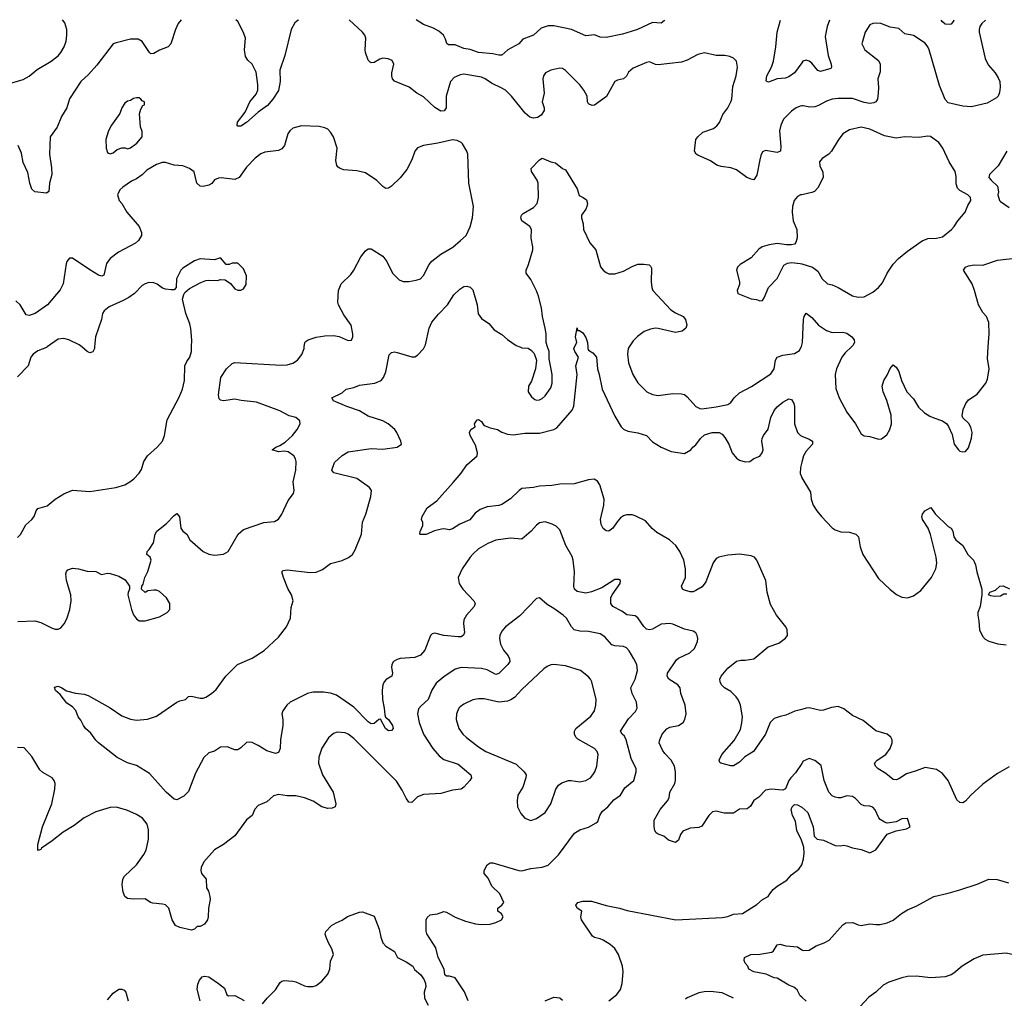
# Model space of a CAD drawing. Header units: inches. Extents: x 1834610 to 2027685, y 642842 to 774116.
# Tile 284 of 632: x 1904605 to 1911397, y 755508 to 762257. Entities that reach past the tile are written whole.
import ezdxf

# ---------------------------------------------------------------- set-up
doc = ezdxf.new("R2010")
doc.units = ezdxf.units.IN
doc.header["$MEASUREMENT"] = 0
for name, color, linetype in [('B9705', 7, 'Continuous'), ('B9706', 7, 'Continuous'), ('B9715', 7, 'Continuous'), ('B9716', 7, 'Continuous')]:
    doc.layers.add(name, color=color, linetype=linetype)

msp = doc.modelspace()

# ---------------------------------------------------------------- linework, layer by layer
at = {"layer": 'B9705', "color": 5}
for points, elevation in [([(1904590, 758686), (1904610, 758707.7), (1904647.2, 758772.8), (1904690, 758810.6), (1904705.1, 758830), (1904718.7, 758870), (1904730, 758885.5), (1904795.8, 758904.2), (1904850, 758950.4), (1904910, 758988), (1904970, 759012.4), (1905090, 759004.6), (1905268, 759030), (1905329.7, 759050.3), (1905365.2, 759070), (1905392.7, 759090), (1905430, 759130.7), (1905444.4, 759155.6), (1905461.7, 759210), (1905486.6, 759250), (1905554, 759310), (1905589.6, 759350), (1905604.7, 759390), (1905622.2, 759497.8), (1905705.8, 759654.2), (1905728.5, 759710), (1905741.5, 759770), (1905745.1, 759870), (1905759, 759901), (1905779.8, 759930), (1905789.8, 759970), (1905790.7, 760000)], 580), ([(1904793.7, 760000), (1904790, 759997.4), (1904730, 759973.1), (1904697.4, 759950), (1904681.7, 759930), (1904664.4, 759870), (1904590, 759794.5)], 580), ([(1904593.6, 758106.4), (1904710, 758110.5), (1904750, 758099.1), (1904830, 758060.7), (1904850, 758054), (1904870, 758054), (1904890, 758062.8), (1904912.7, 758090), (1904930, 758124.7), (1904951.2, 758188.8), (1904959.7, 758250), (1904956.9, 758290), (1904928.5, 758390), (1904924.2, 758435.8), (1904927.3, 758452.7), (1904936.5, 758463.5), (1904970, 758474), (1905010, 758470.6), (1905070, 758454.8), (1905130.7, 758450.7), (1905170, 758431.3), (1905210, 758441), (1905230, 758438.8), (1905290, 758418.8), (1905333.7, 758393.7), (1905362, 758350), (1905362, 758330), (1905352.7, 758307.3), (1905352, 758290), (1905376, 758190), (1905390, 758152), (1905410, 758124.7), (1905430, 758111.3), (1905470, 758111), (1905570, 758138.8), (1905622, 758170), (1905642, 758190), (1905642, 758230), (1905619, 758270), (1905570, 758314), (1905550, 758322), (1905530, 758322), (1905490, 758318), (1905470, 758308), (1905446, 758330), (1905448, 758350), (1905456.4, 758363.6), (1905469, 758410), (1905490, 758452), (1905511.6, 758530), (1905505.2, 758550), (1905482, 758570), (1905483.7, 758590), (1905497.3, 758602.8), (1905528, 758650), (1905540.7, 758710), (1905552.3, 758730), (1905617.3, 758782.8), (1905670, 758838.8), (1905690, 758850.8), (1905707.7, 758827.7), (1905716.4, 758750), (1905730.3, 758730.3), (1905757.1, 758710), (1905779.5, 758670), (1905870, 758588.9), (1905910, 758571.5), (1905950, 758565.3), (1906010, 758570.3), (1906043.6, 758590), (1906111.2, 758710), (1906150, 758742), (1906290, 758789.2), (1906362.5, 758797.5), (1906390, 758812.8), (1906413.6, 758846.4), (1906458.3, 758941.7), (1906493.3, 758990), (1906498.5, 759010), (1906492.3, 759070), (1906510, 759151), (1906512.9, 759210), (1906508.7, 759228.7), (1906496.3, 759250), (1906456.8, 759276.8), (1906430, 759281.7), (1906390, 759276.9), (1906346.6, 759290), (1906372.7, 759310), (1906400.3, 759319.7), (1906436.8, 759343.2), (1906486.6, 759390), (1906519.5, 759430), (1906539.5, 759470), (1906538.4, 759490), (1906510, 759513.5), (1906464.9, 759524.9), (1906398.8, 759558.8), (1906238.5, 759618.5), (1906134, 759630), (1906090, 759641.1), (1906010, 759629.6), (1905990, 759633.2), (1905982, 759642), (1905975.8, 759670), (1905992.3, 759790), (1906032.3, 759850), (1906070, 759885.5), (1906090, 759892.7), (1906410, 759875.8), (1906450, 759878), (1906490, 759888.7), (1906520.7, 759910), (1906550.9, 759949.1), (1906567.3, 759990), (1906568.7, 760000)], 560), ([(1910000, 757127.6), (1909957.1, 757062.9), (1909923.8, 757030), (1909910.4, 757010), (1909887.9, 756952.1), (1909870, 756944.5), (1909790, 756951.5), (1909750, 756944.5), (1909704.1, 756895.9), (1909668.6, 756871.4), (1909646.6, 756833.4), (1909624.1, 756815.9), (1909570, 756812), (1909530, 756785.8), (1909464.8, 756784.8), (1909410, 756798.3), (1909385.3, 756794.7), (1909358.7, 756770), (1909310, 756695.1), (1909290, 756686), (1909230, 756682), (1909179.9, 756660.1), (1909162.8, 756637.2), (1909150, 756599), (1909130, 756582), (1909079.6, 756599.6), (1909047.7, 756627.7), (1909010, 756639.6), (1908995.1, 756650), (1908985.9, 756665.9), (1908981.5, 756690), (1908982.4, 756737.6), (1909023.5, 756810), (1909074, 756870), (1909084.7, 756890), (1909089.8, 756930), (1909125, 756990), (1909129, 757010), (1909128.9, 757070), (1909121.5, 757110), (1909099.7, 757150), (1909055.8, 757195.8), (1909039.7, 757219.7), (1909017.4, 757270), (1909021, 757290), (1909036.4, 757330), (1909070, 757367.8), (1909090, 757377.5), (1909150, 757388.9), (1909180.9, 757410), (1909192.3, 757430), (1909202.4, 757470), (1909196, 757530), (1909166, 757610), (1909160.5, 757650), (1909146, 757670), (1909083, 757710), (1909072.4, 757730), (1909074.2, 757750), (1909137, 757843), (1909150, 757854.2), (1909228.9, 757891.1), (1909259, 757921), (1909279.6, 757970), (1909282, 757990), (1909278, 758010), (1909269.5, 758029.5), (1909250, 758039.5), (1909190, 758054.3), (1909110, 758089.6), (1909090, 758093), (1909030, 758088.2), (1908970, 758054.7), (1908950, 758049.7), (1908930, 758053.3), (1908910, 758071.6), (1908870, 758133.1), (1908850, 758145), (1908793.9, 758153.9), (1908758.6, 758178.6), (1908697, 758210), (1908683.5, 758230), (1908683, 758270), (1908691.3, 758290), (1908746.6, 758370), (1908749, 758390), (1908737.6, 758397.6), (1908710, 758396.3), (1908620.7, 758339.3), (1908550, 758311.1), (1908510, 758302.7), (1908450, 758313.6), (1908431.8, 758330), (1908427.4, 758347.4), (1908432.9, 758450), (1908423.5, 758530), (1908415.7, 758555.7), (1908372.8, 758630), (1908330, 758738), (1908304.9, 758764.9), (1908279, 758779), (1908230, 758793.5), (1908190, 758786.3), (1908169.3, 758770.7), (1908134.4, 758730), (1908070, 758674.2), (1907990, 758681.6), (1907890, 758668.6), (1907835.4, 758644.6), (1907770, 758607.1), (1907730, 758571.2), (1907713.1, 758550), (1907657.6, 758470), (1907630.4, 758410), (1907637, 758370), (1907647.2, 758350), (1907661.1, 758330), (1907737.3, 758250), (1907747.3, 758230), (1907740.7, 758210), (1907688, 758150), (1907670, 758119), (1907666.9, 758093.1), (1907673.7, 758030), (1907666.9, 758013.1), (1907650, 758001.6), (1907630, 758001.1), (1907530, 758009.6), (1907470, 758026.6), (1907450, 758022.4), (1907438.7, 758010), (1907399.5, 757910), (1907370, 757875.6), (1907330, 757858.3), (1907230, 757851.1), (1907210, 757845.1), (1907184.4, 757830), (1907172.2, 757810), (1907168.9, 757790), (1907177, 757750), (1907173.4, 757730), (1907133.4, 757706.6), (1907118.7, 757690), (1907110.2, 757669.8), (1907105.8, 757630), (1907108, 757570), (1907119.7, 757510), (1907123.2, 757463.2), (1907128.2, 757448.2), (1907150.3, 757430), (1907177.4, 757390), (1907181.3, 757370), (1907170, 757354.5), (1907150, 757353), (1907128, 757368), (1907093, 757433), (1907082.8, 757430), (1907050, 757402.9), (1907030, 757402), (1907010, 757414.2), (1906910, 757515.1), (1906790, 757599.7), (1906750, 757613.1), (1906701.5, 757618.5), (1906630, 757618.5), (1906590.2, 757609.8), (1906470, 757551.8), (1906449.1, 757530.9), (1906419.5, 757490), (1906413.7, 757470), (1906421.1, 757430), (1906420.3, 757390), (1906404.6, 757290), (1906402, 757230), (1906390, 757202.7), (1906370, 757197.6), (1906310, 757216.2), (1906251.4, 757251.4), (1906210, 757271.8), (1906190, 757275.6), (1906170, 757273.3), (1906130, 757235.1), (1906110, 757222), (1906090, 757222.4), (1906037.5, 757242.5), (1905990, 757241.2), (1905950, 757213.6), (1905910, 757201.1), (1905875.3, 757170), (1905818.2, 757061.8), (1905770, 756935.3), (1905736.8, 756903.2), (1905690, 756877.2), (1905670, 756881.2), (1905615.1, 756930), (1905499.8, 757059.8), (1905410, 757114), (1905350, 757133), (1905277.2, 757170), (1905149, 757270), (1905130, 757289), (1905096.2, 757336.2), (1905059.3, 757370), (1905044.5, 757390), (1905027.3, 757427.3), (1905009, 757450), (1904993.6, 757493.6), (1904970, 757518), (1904930, 757544), (1904883.7, 757603.7), (1904853.2, 757630), (1904845.6, 757654.4), (1904870, 757660.5), (1904896, 757650), (1904928.1, 757628.1), (1904990, 757613), (1905050, 757606), (1905076.7, 757596.7), (1905230, 757510.6), (1905310, 757456.4), (1905370, 757434), (1905410, 757427), (1905487, 757433), (1905550, 757454), (1905690, 757550.7), (1905710, 757560.7), (1905748, 757570), (1905769.6, 757590.4), (1905790, 757592.2), (1905850, 757577.4), (1905870, 757578), (1905890, 757586), (1905927.3, 757610), (1905961, 757639), (1906027.3, 757730), (1906107.3, 757810), (1906210, 757854), (1906292.6, 757907.4), (1906390, 757999.8), (1906445.6, 758070), (1906474, 758130), (1906477.2, 758202.8), (1906492.7, 758250), (1906481.2, 758290), (1906455.1, 758335.1), (1906424.5, 758410), (1906414, 758450), (1906422, 758458), (1906450, 758463), (1906610, 758444.9), (1906650, 758448), (1906693.8, 758466.2), (1906750, 758506.8), (1906830, 758528), (1906872.7, 758547.3), (1906900.9, 758570), (1906919.1, 758600.9), (1906964, 758710), (1906970, 758791.3), (1906992, 758848), (1907028.3, 758970), (1907032.3, 759010), (1907017.7, 759030), (1906930, 759093.3), (1906773.1, 759133.1), (1906759.5, 759150), (1906777.2, 759202.8), (1906830, 759252.2), (1906870, 759276.5), (1907030, 759300.3), (1907110, 759294.6), (1907208, 759310), (1907238, 759330), (1907234, 759350), (1907207.3, 759410), (1907193.3, 759430), (1907148, 759470), (1907110.5, 759490.5), (1907010, 759522.9), (1906950, 759560.3), (1906861.2, 759590), (1906770, 759629.5), (1906759, 759650), (1906830, 759684.9), (1906857.2, 759710), (1906910, 759721.3), (1906950, 759737.3), (1907054, 759750), (1907098.4, 759770), (1907114, 759790), (1907131.1, 759828.9), (1907154.2, 759945.8), (1907170, 759962), (1907190, 759966.7), (1907210, 759963.1), (1907310, 759932), (1907330, 759932.2), (1907350, 759943), (1907390, 759988.4), (1907396.5, 760000)], 540), ([(1905121.5, 760000), (1905120.4, 759990), (1905110, 759966), (1905090, 759960.7), (1905070, 759968), (1905034, 760000)], 580), ([(1910000, 757501.1), (1909952.5, 757487.5), (1909890, 757461.3), (1909850, 757452.8), (1909810, 757437.4), (1909782.6, 757410), (1909750.2, 757329.8), (1909666.7, 757210), (1909607.3, 757172.7), (1909570, 757136.3), (1909530, 757111.8), (1909510, 757111.8), (1909442, 757130), (1909435.1, 757135.1), (1909429.6, 757150), (1909449.7, 757190), (1909533.7, 757286.3), (1909577.1, 757362.9), (1909587.4, 757407.4), (1909590.9, 757450), (1909577.8, 757530), (1909563.4, 757563.4), (1909547.4, 757587.4), (1909510, 757624.7), (1909467, 757650), (1909447, 757670), (1909437.6, 757690), (1909435.1, 757710), (1909443, 757730), (1909490, 757786), (1909550, 757832.4), (1909579.7, 757840.3), (1909610, 757840.3), (1909670, 757850.4), (1909768.8, 757931.2), (1909841.5, 757958.6), (1909888.2, 757991.8), (1909900.7, 758010), (1909898.9, 758050), (1909890, 758069.3), (1909826, 758150), (1909784.5, 758224.5), (1909761.7, 758310), (1909751.1, 758390), (1909691.1, 758530), (1909673.3, 758550), (1909650, 758560.4), (1909570, 758571.3), (1909490, 758565.4), (1909428.6, 758551.4), (1909410, 758540.4), (1909387.7, 758512.3), (1909338.6, 758381.4), (1909313, 758347), (1909270, 758319.7), (1909250, 758312.6), (1909230, 758311.1), (1909190, 758323), (1909178, 758330), (1909169.6, 758350), (1909197.3, 758410), (1909198.4, 758470), (1909186.8, 758530), (1909158.6, 758590), (1909131.4, 758630), (1909110, 758649.8), (1909086.8, 758670), (1909000.6, 758720.6), (1908968.8, 758748.8), (1908922.1, 758802.1), (1908850, 758836.1), (1908830, 758842), (1908790, 758843.5), (1908770, 758836), (1908750, 758821.1), (1908725.9, 758794.1), (1908696.9, 758750), (1908670, 758729.6), (1908650, 758731.5), (1908630, 758749.4), (1908615.2, 758775.2), (1908611.2, 758810), (1908635.4, 758910), (1908636.4, 758950), (1908607.3, 759050), (1908590, 759075.1), (1908568.4, 759088.4), (1908530, 759084.8), (1908430, 759057.4), (1908330, 759054.7), (1908275.2, 759044.8), (1908190, 759039.5), (1908150, 759030.6), (1908070, 759023.1), (1908050, 759011.1), (1907990, 758952.8), (1907930, 758914.7), (1907910, 758906), (1907830, 758898), (1907781.4, 758878.6), (1907746.8, 758853.2), (1907710, 758808.3), (1907640.7, 758779.3), (1907590, 758745.4), (1907570, 758738.7), (1907530, 758747), (1907515.2, 758744.8), (1907466.8, 758733.2), (1907410, 758708), (1907370, 758706), (1907366, 758710), (1907367.3, 758727.3), (1907386, 758770), (1907386, 758790), (1907378, 758810), (1907382, 758830), (1907415.3, 758890), (1907482, 758938), (1907595.5, 759064.5), (1907649.8, 759130.2), (1907690, 759188), (1907761.2, 759250), (1907763.7, 759270), (1907750, 759322), (1907713.2, 759390), (1907708.7, 759410), (1907718, 759430), (1907748, 759450), (1907742, 759470), (1907761.2, 759498.8), (1907770, 759501), (1907790, 759486), (1907804.1, 759464.1), (1907815.6, 759455.6), (1907850, 759441.7), (1907900.7, 759430), (1907931.8, 759411.8), (1907970, 759398.6), (1908010, 759394.3), (1908090, 759405.8), (1908190, 759406.7), (1908289.1, 759430.9), (1908310, 759442.3), (1908416.2, 759563.8), (1908427.5, 759592.5), (1908449.7, 759810), (1908440.4, 759870), (1908459.8, 759930), (1908435.1, 759970), (1908428.4, 759990), (1908433.2, 760000)], 520), ([(1908056, 760000), (1908070, 759994.4), (1908112.1, 759992.1), (1908135.8, 759975.8), (1908154.2, 759954.2), (1908170.8, 759910), (1908163.1, 759850), (1908135.2, 759764.7), (1908115.8, 759730), (1908113, 759690), (1908136.8, 759656.8), (1908158, 759638), (1908170, 759634), (1908190, 759634.9), (1908210, 759644.4), (1908230, 759663), (1908270, 759717.3), (1908277.2, 759750), (1908277.6, 759810), (1908258.3, 759918.3), (1908256.9, 759970), (1908246.4, 760000)], 540), ([(1908523.7, 760000), (1908524, 759990), (1908530, 759978), (1908558.8, 759958.8), (1908584, 759930), (1908590.5, 759850.5), (1908603, 759810), (1908622.6, 759710), (1908710, 759523), (1908754.4, 759450), (1908770, 759434.4), (1908799.6, 759419.6), (1908870, 759407.6), (1908928, 759390), (1908970, 759345.5), (1909030.3, 759310.3), (1909098.3, 759278.3), (1909190, 759264.9), (1909234.5, 759290), (1909249.6, 759310), (1909270, 759326.4), (1909301.5, 759370), (1909330, 759394), (1909382, 759410), (1909430, 759410.3), (1909450, 759398), (1909470, 759376.4), (1909496.5, 759330), (1909519.5, 759270), (1909550, 759233), (1909570, 759220.5), (1909610, 759208), (1909642, 759210), (1909670, 759230.5), (1909710, 759246), (1909727.6, 759270), (1909733, 759290), (1909724.2, 759350), (1909726.3, 759370), (1909735.1, 759390), (1909767.7, 759432.3), (1909787.2, 759512.8), (1909810, 759561.7), (1909830, 759586.3), (1909870, 759618.7), (1909910, 759642), (1909930, 759638.8), (1909946, 759610), (1909950.3, 759590), (1909949, 759470), (1909971.3, 759411.3), (1909990.6, 759390), (1910000, 759386.1)], 520), ([(1908809.5, 760000), (1908803.1, 759990), (1908798.5, 759950), (1908805.8, 759890), (1908834.3, 759810), (1908870, 759752), (1908930.9, 759690.9), (1908970, 759672.4), (1909010, 759664.5), (1909110, 759679.5), (1909170, 759678), (1909190, 759673), (1909210, 759657.3), (1909269, 759589), (1909296, 759576), (1909310, 759574.3), (1909410, 759587.7), (1909490, 759602.8), (1909510, 759617), (1909534.7, 759650), (1909570, 759683.1), (1909652.1, 759727.9), (1909785.9, 759814.1), (1909809.8, 759850), (1909818.4, 759910), (1909831.3, 759930), (1909870, 759943.8), (1909950, 759954), (1909983.2, 759976.8), (1909996, 760000)], 540), ([(1910000, 759206.6), (1909990.3, 759170), (1909987.9, 759127.9), (1909999.4, 759099.4), (1910000, 759098.3)], 520), ([(1907699.7, 755490), (1907672.9, 755552.9), (1907610, 755649.2), (1907570, 755661.2), (1907550, 755662), (1907538, 755670), (1907532.7, 755710), (1907491.8, 755790), (1907475.9, 755855.9), (1907413.8, 755953.8), (1907409.5, 755970.5), (1907409.3, 756050), (1907415.1, 756064.9), (1907436, 756084), (1907488, 756090), (1907530, 756108), (1907550, 756101.6), (1907608.9, 756068.9), (1907680.7, 756040.7), (1907750, 756022.6), (1907790, 756017.6), (1907850, 756020.5), (1907890, 756030.6), (1907928.7, 756050), (1907940.9, 756070), (1907929.2, 756090), (1907904, 756110), (1907904, 756130), (1907930, 756150.6), (1907945.1, 756170), (1907916.4, 756230), (1907862.6, 756282.6), (1907837.6, 756337.6), (1907808.7, 756370), (1907809, 756390), (1907829.4, 756430), (1907850, 756442.4), (1907870, 756442.4), (1908049.3, 756389.3), (1908068.3, 756388.3), (1908130, 756403.2), (1908210, 756412.8), (1908250, 756427.4), (1908322.8, 756497.2), (1908433.1, 756646.9), (1908470, 756670.4), (1908530, 756687.7), (1908582.6, 756717.4), (1908592.4, 756727.6), (1908607.6, 756770), (1908623.6, 756796.4), (1908663, 756830), (1908702.6, 756877.4), (1908750, 756908.8), (1908779.5, 756960.5), (1908842.7, 757010), (1908856.9, 757070), (1908856.9, 757090), (1908822.3, 757162.3), (1908789.8, 757290), (1908776.2, 757316.2), (1908760.7, 757330), (1908749.7, 757350), (1908804.6, 757435.4), (1908852.7, 757487.3), (1908864.8, 757510), (1908860.9, 757550), (1908830.7, 757610), (1908820.9, 757650), (1908849.8, 757710.2), (1908867.4, 757770), (1908863.1, 757810), (1908842.3, 757850), (1908810, 757904.2), (1908790, 757925.1), (1908770, 757933.5), (1908710, 757939.3), (1908690, 757945.3), (1908641, 758001), (1908610, 758021.4), (1908530, 758038), (1908470, 758040.4), (1908430, 758049.7), (1908411.3, 758070), (1908376.9, 758130), (1908355.1, 758150), (1908290, 758196.4), (1908243.5, 758223.5), (1908190, 758269.3), (1908170, 758265.2), (1908054.2, 758145.8), (1907955.5, 758070), (1907930, 758040.9), (1907917.4, 758010), (1907914.9, 757990), (1907921.1, 757950), (1907942, 757910), (1907974.9, 757870), (1907984.6, 757850), (1907986, 757830), (1907973.1, 757810), (1907910, 757748.2), (1907890, 757742.2), (1907830, 757772.9), (1907790, 757781.7), (1907650, 757789.8), (1907610, 757777.2), (1907530, 757726.2), (1907477.7, 757682.3), (1907447.1, 757632.9), (1907423.1, 757570), (1907373.5, 757526.5), (1907355.6, 757504.4), (1907348.9, 757470), (1907359.7, 757410), (1907390.2, 757330), (1907454.7, 757230), (1907499.8, 757179.8), (1907530, 757155.6), (1907630, 757122.4), (1907717.1, 757050), (1907722.4, 757030), (1907710.4, 757010), (1907670, 756965.1), (1907650, 756949.6), (1907590, 756943.5), (1907510, 756920.9), (1907390, 756914), (1907350, 756897.4), (1907310, 756858.9), (1907290, 756860.5), (1907270, 756889.6), (1907244.6, 756944.6), (1907205, 757005), (1906910, 757301.1), (1906870, 757329.7), (1906850, 757338.3), (1906795.8, 757344.2), (1906770, 757334), (1906734.9, 757305.1), (1906690, 757234), (1906668.8, 757171.2), (1906665.3, 757130), (1906694.6, 757050), (1906768, 756930), (1906785.7, 756850), (1906781.6, 756830), (1906761.2, 756818.8), (1906730, 756816.8), (1906690, 756829.8), (1906630, 756867.3), (1906570, 756890.6), (1906510, 756904), (1906450, 756905.8), (1906390, 756914.5), (1906355.4, 756904.6), (1906310, 756863.7), (1906250, 756838), (1906228.1, 756811.9), (1906210, 756769.3), (1906170, 756739.3), (1906090, 756629.6), (1906010, 756569.4), (1905950, 756532.3), (1905874.9, 756450), (1905857.6, 756410), (1905854, 756390), (1905858.4, 756370), (1905892.4, 756330), (1905894, 756270), (1905906.6, 756246.6), (1905916.4, 756210), (1905919.3, 756190), (1905908, 756130), (1905905.5, 756070), (1905900.7, 756050), (1905880.7, 756019.3), (1905850, 756004), (1905830, 756004), (1905810, 755986), (1905790, 755978), (1905710, 755996), (1905679, 756010), (1905656, 756050), (1905634, 756130), (1905610, 756152.3), (1905590, 756158.4), (1905524.5, 756164.5), (1905508, 756170), (1905470, 756195.3), (1905390, 756192.3), (1905350, 756197.2), (1905329.5, 756209.5), (1905319.6, 756239.6), (1905311.6, 756290), (1905315.6, 756330), (1905327.6, 756350), (1905410.6, 756429.4), (1905460.8, 756499.2), (1905477.6, 756530), (1905494.1, 756605.9), (1905494.2, 756670), (1905483.5, 756710), (1905451.8, 756750), (1905410, 756776.9), (1905345.1, 756805.1), (1905270, 756825.6), (1905230, 756824.7), (1905130, 756795.1), (1905050, 756752.2), (1904980, 756700), (1904906.2, 756653.8), (1904830, 756593.3), (1904756.4, 756543.6), (1904750, 756534), (1904730, 756528), (1904729.6, 756569.6), (1904762.8, 756690), (1904826.4, 756850), (1904846.9, 756950), (1904849.6, 756990), (1904842.9, 757010), (1904828.2, 757028.2), (1904766, 757066), (1904745.1, 757085.1), (1904690, 757175.3), (1904635.1, 757235.1), (1904590, 757237.2)], 560), ([(1910000, 756591.7), (1909998, 756598), (1909965.6, 756665.6), (1909956, 756730), (1909936, 756770), (1909927, 756810), (1909933.2, 756830), (1909950, 756844), (1909970, 756842), (1909996, 756830), (1910000, 756826.5)], 540), ([(1908670, 755490.5), (1908724.9, 755535.1), (1908749.7, 755570), (1908761.1, 755610), (1908767.4, 755690), (1908762.3, 755730), (1908734.8, 755810), (1908710, 755851.5), (1908679.2, 755879.2), (1908630, 755909.6), (1908610, 755919.6), (1908570, 755927.6), (1908556.3, 755936.3), (1908479.5, 756050), (1908476, 756070), (1908482, 756110), (1908449.6, 756129.6), (1908441.2, 756150), (1908455.3, 756170), (1908490, 756179.1), (1908550, 756179.1), (1908650, 756147.7), (1908742, 756130), (1908794.9, 756114.9), (1909130.5, 756050.5), (1909450, 756065.6), (1909490, 756072), (1909530, 756088.1), (1909590, 756094), (1909690, 756154.9), (1909730, 756190.4), (1909769.3, 756210), (1909778.7, 756230), (1909801.7, 756258.3), (1909830, 756282), (1909896.4, 756323.6), (1909930, 756360.5), (1909980.7, 756399.3), (1910000, 756428.7)], 540), ([(1906280.9, 755470), (1906311.2, 755508.8), (1906370, 755567.3), (1906403, 755617), (1906414, 755626), (1906430, 755630.5), (1906490, 755626), (1906510, 755621.6), (1906570, 755593.4), (1906590, 755590.6), (1906630, 755590.6), (1906650, 755596.3), (1906690, 755627.7), (1906730, 755674), (1906743.5, 755710), (1906750, 755764.7), (1906769.4, 755810), (1906759.5, 755850), (1906736, 755890), (1906719.3, 755930), (1906713.2, 755950), (1906717.2, 755970), (1906756, 756010), (1906789.3, 756030), (1906830, 756048.2), (1906867, 756073), (1906950, 756103), (1906970, 756104), (1907050, 756074), (1907084.1, 755984.1), (1907096.3, 755930), (1907110.8, 755890), (1907130, 755867.3), (1907190.5, 755830.5), (1907211.3, 755790), (1907270, 755761), (1907316, 755730), (1907328.1, 755708.1), (1907371.3, 755670), (1907395.3, 755635.3), (1907404.7, 755610), (1907406, 755590), (1907396.3, 755550), (1907397.3, 755510), (1907422, 755462)], 560), ([(1910000, 755517.2), (1909990, 755526.3), (1909967.6, 755567.6), (1909945.3, 755585.3), (1909910, 755598.7), (1909830, 755647.8), (1909810, 755649.7), (1909754.8, 755674.8), (1909668.7, 755690), (1909635.3, 755710), (1909628.7, 755730), (1909609.2, 755750), (1909602.7, 755770), (1909605.2, 755790), (1909649.7, 755810.3), (1909710, 755813), (1909793.4, 755826.6), (1909804.1, 755835.9), (1909830, 755878), (1909850, 755881), (1909890, 755870.7), (1909970, 755863), (1910000, 755843.6)], 520), ([(1905851.3, 755490), (1905829.6, 755570.4), (1905834, 755606), (1905846.6, 755633.4), (1905863.7, 755656.3), (1905879, 755661), (1905910, 755655.5), (1905977.3, 755610), (1906018, 755578), (1906033.2, 755533.2), (1906044.9, 755524.9), (1906090, 755528.2), (1906152.7, 755492.8)], 560), ([(1905210, 755498), (1905250, 755544), (1905290, 755570.5), (1905310, 755570.7), (1905324.9, 755564.9), (1905336.3, 755550), (1905352.7, 755490)], 560), ([(1908230, 755491.3), (1908290, 755517.3), (1908330, 755510.7), (1908350, 755496)], 540), ([(1909528.5, 755508.5), (1909450, 755545.8), (1909370, 755555.9), (1909326.3, 755553.7), (1909290, 755546.4), (1909210, 755511.2), (1909198.2, 755501.8)], 540)]:
    msp.add_lwpolyline(points, dxfattribs=dict(at, elevation=elevation))
at = {"layer": 'B9705', "color": 5, "elevation": 580}
msp.add_lwpolyline([(1908290, 757809.6), (1908270, 757807.6), (1908243.6, 757796.4), (1908220.5, 757779.5), (1908070, 757637.7), (1908018, 757582), (1907994.2, 757565.8), (1907970, 757557.8), (1907910, 757551.8), (1907810, 757574.3), (1907770, 757574.3), (1907730, 757566.6), (1907670, 757536.3), (1907642.6, 757517.4), (1907634.4, 757510), (1907618.7, 757470), (1907617, 757430), (1907633.7, 757370), (1907663.1, 757330), (1907686.8, 757306.8), (1907770, 757241.5), (1907820.5, 757210), (1908030, 757123.6), (1908086, 757070), (1908098, 757050), (1908097.7, 757030), (1908075.2, 756964.7), (1908042.4, 756910), (1908035.8, 756870), (1908039.3, 756830), (1908062, 756782), (1908090, 756751), (1908130, 756734.8), (1908170, 756747.3), (1908229, 756790), (1908269.4, 756850), (1908304.2, 756950), (1908321.8, 756978.2), (1908345.5, 756994.5), (1908390, 757010.2), (1908410, 757011.6), (1908470, 757001.1), (1908510, 757010.4), (1908541.6, 757030), (1908559.7, 757050), (1908573.5, 757070), (1908585.4, 757110), (1908595.1, 757190), (1908589.6, 757210), (1908569.6, 757230), (1908456.2, 757296.2), (1908441.3, 757310), (1908432.6, 757330), (1908432.4, 757350), (1908441.3, 757370), (1908545, 757455), (1908571.1, 757490), (1908580.4, 757530), (1908581.1, 757570), (1908552.6, 757690), (1908543.6, 757710), (1908530, 757725.1), (1908473.2, 757770), (1908370, 757801.3)], close=True, dxfattribs=at)
at = {"layer": 'B9706', "color": 5}
for points, elevation in [([(1904550, 761822.6), (1904630, 761845.7), (1904671.4, 761868.6), (1904726.5, 761913.5), (1904822.6, 761970), (1904870, 762007.9), (1904888.7, 762030), (1904911.7, 762070), (1904924.8, 762110), (1904930.8, 762150), (1904929.8, 762190), (1904916.6, 762236.6), (1904901.2, 762257.1)], 540), ([(1905719.1, 762256.6), (1905699.5, 762230), (1905680.3, 762190), (1905648.5, 762090), (1905630, 762069.6), (1905570, 762046.9), (1905530, 762024.7), (1905510, 762021.3), (1905499.6, 762030), (1905450, 762107.3), (1905422, 762122), (1905370, 762122.5), (1905270, 762098.4), (1905250.2, 762089.8), (1905136.8, 761943.2), (1905080, 761880), (1905027.2, 761830), (1904950, 761711.8), (1904931.2, 761648.8), (1904894.6, 761590), (1904864, 761516), (1904816, 761450), (1904810.3, 761330), (1904825.1, 761234.9), (1904826.7, 761190), (1904810.4, 761130), (1904807.1, 761072.9), (1904790, 761061.2), (1904710, 761069.5), (1904690, 761087.3), (1904674.3, 761130), (1904662.3, 761202.2), (1904630, 761273.2), (1904616.8, 761336.8), (1904594.6, 761390)], 540), ([(1906527.4, 762256.1), (1906525.1, 762254.9), (1906504.1, 762235.9), (1906477.6, 762190), (1906434.7, 762010), (1906399.8, 761910), (1906401.5, 761830), (1906390, 761769.5), (1906352.1, 761710), (1906315.5, 761664.5), (1906250, 761618.9), (1906170, 761547.8), (1906130, 761522.7), (1906110, 761522), (1906105.2, 761530), (1906107, 761550), (1906160.5, 761619.5), (1906192.8, 761690), (1906236, 761744), (1906248.2, 761770), (1906248.7, 761810), (1906235.8, 761895.8), (1906210, 761949.8), (1906178.1, 761978.1), (1906162.6, 762002.6), (1906156.5, 762050), (1906163.8, 762130), (1906150, 762169.6), (1906110, 762243.7), (1906096.1, 762256.3)], 540), ([(1910000, 761662.1), (1909990, 761661.1), (1909962.4, 761650), (1909930, 761625.7), (1909874.9, 761570), (1909854.6, 761530), (1909845.5, 761490), (1909856.5, 761383.5), (1909854, 761350), (1909830, 761342), (1909750, 761354.7), (1909730, 761346), (1909718.3, 761321.7), (1909710.2, 761289.8), (1909690, 761184), (1909670, 761152.3), (1909650, 761156.3), (1909622, 761170), (1909550, 761222.7), (1909510, 761235.3), (1909443.6, 761243.6), (1909413.5, 761253.5), (1909370, 761284.4), (1909282.7, 761322.7), (1909270.9, 761330.9), (1909260.5, 761350), (1909269.7, 761430), (1909282, 761450), (1909318.5, 761481.5), (1909390, 761507.8), (1909414.6, 761525.4), (1909432, 761548), (1909456, 761604), (1909489.8, 761650), (1909511.4, 761690), (1909517.3, 761710), (1909524.5, 761795.5), (1909547.1, 761870), (1909555.8, 761930), (1909549.3, 761970), (1909530, 761992), (1909503.8, 762003.8), (1909470, 762009.7), (1909410, 762009.7), (1909330, 762027.8), (1909282.9, 762017.1), (1909210, 761978), (1909170, 761965.1), (1909010, 761945.1), (1908990, 761947.3), (1908950, 761966), (1908930, 761962), (1908836.2, 761923.8), (1908805.1, 761894.9), (1908790, 761867.3), (1908770.5, 761850), (1908730, 761841), (1908710.4, 761830), (1908652.9, 761727.1), (1908571.2, 761668.8), (1908554, 761666), (1908530, 761677), (1908523.1, 761690), (1908518.9, 761730), (1908497.7, 761770), (1908470, 761808), (1908370, 761907), (1908350, 761919.6), (1908330, 761922.9), (1908270, 761909.6), (1908233, 761890), (1908218.4, 761870), (1908214, 761850), (1908223, 761750), (1908210.4, 761690), (1908223.1, 761650), (1908222.4, 761630), (1908202, 761598), (1908177.8, 761582.2), (1908150, 761577.2), (1908125.3, 761585.3), (1908092.2, 761612.2), (1907998, 761730), (1907955.4, 761770), (1907930, 761785.8), (1907859.7, 761819.7), (1907816.3, 761850), (1907790, 761860.7), (1907670, 761880.4), (1907643.9, 761876.1), (1907602.2, 761857.8), (1907577.1, 761830), (1907546.5, 761730), (1907546.7, 761650), (1907532.4, 761627.6), (1907510, 761627.1), (1907470, 761651.1), (1907390, 761724.7), (1907343.7, 761750), (1907291.3, 761791.3), (1907190, 761832.7), (1907177, 761850), (1907171.8, 761870), (1907171.8, 761890), (1907186.6, 761950), (1907175.6, 761975.6), (1907147.8, 761987.8), (1907110, 761991.2), (1907090, 761986), (1907050, 761962.9), (1907030, 761959.3), (1907023.6, 761963.6), (1907010, 761979), (1906991.6, 762030), (1906987.8, 762050), (1906993.6, 762130), (1906985.1, 762150), (1906969.6, 762170), (1906878.9, 762255.9)], 540), ([(1909052.1, 762254.5), (1909050.3, 762250), (1909030, 762234), (1908970, 762238), (1908866, 762190), (1908824.2, 762175.9), (1908762.6, 762157.4), (1908650, 762133.5), (1908610, 762136.8), (1908570, 762152.4), (1908510, 762145.7), (1908412.7, 762190), (1908290, 762215.7), (1908250, 762214), (1908201.6, 762198.4), (1908150, 762151), (1908076.2, 762123.8), (1908047.7, 762090), (1907972.4, 762050), (1907930, 762013.6), (1907910, 762011.5), (1907870, 762022.4), (1907770, 762031), (1907711.7, 762051.7), (1907670, 762058.2), (1907610, 762083.5), (1907563, 762083), (1907551.9, 762091.9), (1907543.3, 762123.3), (1907529.7, 762149.7), (1907497.5, 762177.5), (1907459.6, 762199.6), (1907390, 762225.1), (1907339.6, 762255.6)], 520), ([(1910000, 761959.2), (1909950, 761891.8), (1909910, 761864.2), (1909885.7, 761854.3), (1909830, 761849.6), (1909770, 761826), (1909758, 761830), (1909755.3, 761835.3), (1909758.4, 761870), (1909790.8, 761929.2), (1909805.6, 761970), (1909821.8, 762070), (1909830.6, 762170), (1909852.7, 762254)], 520), ([(1906568.7, 760000), (1906572.7, 760030), (1906580.5, 760039.5), (1906594, 760050), (1906650, 760068.5), (1906710, 760077.6), (1906770, 760078.4), (1906810, 760072.4), (1906870, 760045.3), (1906893.6, 760046.4), (1906904.2, 760070), (1906904.4, 760090), (1906890.8, 760150), (1906842.3, 760222.3), (1906805.1, 760290), (1906798.9, 760310), (1906804.2, 760390), (1906823.7, 760436.3), (1906890, 760500.4), (1906911.1, 760530), (1906958.9, 760621.1), (1906990, 760663), (1907010, 760678), (1907030, 760677.1), (1907110, 760625.5), (1907137.1, 760590), (1907177.1, 760510), (1907223.9, 760463.9), (1907250, 760450.6), (1907289.4, 760450.6), (1907340.2, 760459.8), (1907370, 760470.8), (1907390, 760494), (1907430.7, 760569.3), (1907448.2, 760591.8), (1907510, 760640.9), (1907592.6, 760687.4), (1907646.7, 760733.3), (1907684.2, 760770), (1907711.9, 760828.1), (1907728.2, 760890), (1907735.1, 760970), (1907704.2, 761130), (1907696.2, 761330), (1907689.7, 761349.7), (1907660.1, 761400.1), (1907649.7, 761409.7), (1907623.3, 761423.3), (1907590, 761429.6), (1907490, 761404.7), (1907390.6, 761389.4), (1907350, 761374), (1907331, 761350), (1907310.7, 761290), (1907275.9, 761224.1), (1907230, 761167.3), (1907170, 761109.5), (1907150, 761095.1), (1907130, 761092.3), (1907110, 761106), (1907068.1, 761148.1), (1906990, 761200.7), (1906930, 761215.6), (1906841.3, 761221.3), (1906815.3, 761230), (1906801.2, 761241.2), (1906791.9, 761251.9), (1906785.1, 761285.1), (1906796.2, 761370), (1906769.7, 761450), (1906750, 761482), (1906730, 761501.6), (1906710, 761511.5), (1906670, 761520.5), (1906550, 761526), (1906490, 761509.6), (1906468.5, 761490), (1906455.8, 761470), (1906432.2, 761390), (1906414, 761366), (1906390, 761355.1), (1906296.3, 761343.7), (1906268.3, 761331.7), (1906230, 761301.3), (1906170, 761239.7), (1906119.1, 761170), (1906090, 761154.2), (1905994, 761166), (1905975.8, 761164.2), (1905950, 761152.7), (1905931.5, 761128.5), (1905910, 761116.2), (1905870, 761107.6), (1905850, 761109.5), (1905827.8, 761130), (1905807.7, 761207.7), (1905777.2, 761230), (1905730, 761249.6), (1905670, 761253.3), (1905610, 761272), (1905588.2, 761271.8), (1905550, 761259.3), (1905481.3, 761218.7), (1905450, 761187.3), (1905410, 761159.3), (1905376.8, 761143.2), (1905316.7, 761103.3), (1905296.3, 761083.7), (1905280.7, 761050), (1905290.7, 761010), (1905310.5, 760990), (1905344.4, 760930), (1905428.5, 760830), (1905446.4, 760790), (1905444.4, 760770), (1905425.1, 760734.9), (1905404.2, 760715.8), (1905286.7, 760653.3), (1905230.2, 760609.8), (1905204.9, 760575.1), (1905184.9, 760495.1), (1905172.3, 760487.7), (1905150, 760495.6), (1905090, 760531.6), (1904970, 760612), (1904948.4, 760611.6), (1904930.6, 760590), (1904925.5, 760574.5), (1904904.6, 760435.4), (1904885.5, 760394.5), (1904797.3, 760290), (1904711, 760230), (1904670, 760218), (1904650, 760221.2), (1904609.7, 760289.7), (1904578, 760318)], 560), ([(1908246.4, 760000), (1908235.8, 760030), (1908236.9, 760090), (1908230.9, 760130), (1908210.7, 760210), (1908204.6, 760270), (1908184, 760350), (1908170, 760387.6), (1908130, 760464.5), (1908099.7, 760510), (1908098.3, 760530), (1908115.1, 760570), (1908143.8, 760670), (1908145.6, 760690), (1908132.3, 760750), (1908135.1, 760810), (1908123.7, 760830), (1908070, 760869.6), (1908061.6, 760890), (1908067.6, 760910), (1908078.3, 760921.7), (1908150, 760963), (1908174.3, 760990), (1908183.5, 761030), (1908182, 761130), (1908174.5, 761150), (1908135.1, 761210), (1908134.5, 761230), (1908190, 761290.7), (1908210, 761302), (1908270, 761276.3), (1908302, 761270), (1908350, 761230.8), (1908370, 761222), (1908450.4, 761090), (1908464.2, 761044.2), (1908491.8, 761031.8), (1908514.3, 761014.3), (1908522, 760990), (1908518, 760970), (1908510.3, 760950), (1908481.6, 760910), (1908481.3, 760890), (1908493.1, 760850), (1908495.3, 760810), (1908538.5, 760718.6), (1908578.4, 760670), (1908611.9, 760551.9), (1908630, 760530.5), (1908650, 760514), (1908670, 760505.5), (1908710, 760503.8), (1908770, 760523.7), (1908830, 760555.3), (1908870, 760570.3), (1908910, 760571.6), (1908946.4, 760566.4), (1908957.3, 760557.3), (1908963.4, 760543.4), (1908960.4, 760450), (1908966, 760410), (1908973.4, 760390), (1909097, 760257), (1909130, 760234.6), (1909181, 760210), (1909197.3, 760190), (1909207.3, 760150), (1909200.7, 760130), (1909176, 760110), (1909130, 760101), (1909010, 760127.6), (1908990, 760129.7), (1908956.5, 760123.5), (1908913.8, 760106.2), (1908866.6, 760073.4), (1908836.9, 760043.1), (1908809.5, 760000)], 540), ([(1910000, 761050.2), (1909991.5, 761048.5), (1909970, 761038.7), (1909947.2, 761010), (1909935.6, 760970), (1909932.9, 760930), (1909941.1, 760870), (1909966.4, 760810), (1909968.2, 760751.8), (1909959.5, 760720.5), (1909950.3, 760709.7), (1909930, 760705.1), (1909894.7, 760705.3), (1909830, 760714.7), (1909775.1, 760704.9), (1909726, 760690), (1909704.9, 760675.1), (1909650, 760616), (1909574, 760570), (1909555.5, 760550), (1909550.4, 760530), (1909570.5, 760449.5), (1909570.6, 760430), (1909554, 760390), (1909558.8, 760370), (1909650, 760333), (1909686.6, 760326.6), (1909710, 760317.3), (1909730, 760321), (1909741.5, 760338.5), (1909769.4, 760410), (1909830, 760473), (1909875.4, 760564.6), (1909901.7, 760578.3), (1909930, 760581.7), (1909990, 760576.9), (1910000, 760573.8)], 560), ([(1905790.7, 760000), (1905792.1, 760047.9), (1905786.7, 760126.7), (1905779.5, 760159.5), (1905751.8, 760230), (1905729.2, 760330), (1905738, 760362), (1905745.2, 760374.8), (1905776.5, 760403.5), (1905854.8, 760445.2), (1905890, 760458.8), (1905910, 760461), (1905970, 760458), (1905990, 760464.7), (1906023.6, 760463.6), (1906058.8, 760438.8), (1906090, 760402), (1906110, 760392), (1906130, 760392), (1906150, 760402), (1906168.4, 760431.6), (1906168.7, 760490), (1906150, 760538), (1906110, 760578), (1906070, 760578), (1906050, 760568), (1906030, 760568), (1905990, 760615.3), (1905950, 760602), (1905850, 760609), (1905810, 760594), (1905730, 760542.7), (1905717.3, 760530), (1905687, 760470), (1905684.7, 760410), (1905670, 760395.3), (1905650, 760393.2), (1905610, 760398), (1905590, 760406.6), (1905552.9, 760432.9), (1905530, 760442), (1905496.2, 760443.8), (1905470, 760435.1), (1905450, 760423.6), (1905397.1, 760370), (1905357.6, 760342.4), (1905319.6, 760320.4), (1905223.1, 760276.9), (1905187.7, 760250), (1905176.3, 760230), (1905170.5, 760190), (1905129.1, 760070), (1905121.5, 760000)], 580), ([(1907396.5, 760000), (1907404.9, 760015.1), (1907429.3, 760130), (1907448.5, 760171.5), (1907493.8, 760226.2), (1907557.4, 760290), (1907600, 760360), (1907640.7, 760399.3), (1907670, 760416.4), (1907690, 760418.4), (1907711.9, 760411.9), (1907730, 760394.8), (1907761.3, 760290), (1907768.2, 760228.2), (1907790, 760197.1), (1907840.9, 760160.9), (1907877.3, 760117.3), (1907930, 760086.4), (1907970, 760052.2), (1908030, 760010.4), (1908056, 760000)], 540), ([(1908433.2, 760000), (1908447.6, 760030), (1908439.6, 760070), (1908450, 760131), (1908452.7, 760112.7), (1908467.3, 760112.7), (1908490, 760098.8), (1908510, 760066), (1908523, 760030), (1908523.7, 760000)], 520), ([(1905034, 760000), (1905016, 760016), (1904944.5, 760050), (1904910, 760058.8), (1904870, 760053.7), (1904793.7, 760000)], 580), ([(1909996, 760000), (1909997.4, 760002.6), (1910000, 760013.2)], 540)]:
    msp.add_lwpolyline(points, dxfattribs=dict(at, elevation=elevation))
at = {"layer": 'B9706', "color": 5, "elevation": 560}
msp.add_lwpolyline([(1905410, 761719), (1905390, 761714), (1905370, 761699), (1905350, 761695.3), (1905330, 761682), (1905310.6, 761649.4), (1905296.3, 761610), (1905237.6, 761530), (1905218, 761490), (1905200.5, 761430), (1905200.7, 761370), (1905210, 761342), (1905216.9, 761336.9), (1905230, 761331.3), (1905250, 761338), (1905278.6, 761361.4), (1905310, 761374), (1905333, 761373), (1905350, 761366.8), (1905370, 761374), (1905414.1, 761405.9), (1905449.5, 761450), (1905450, 761486), (1905439.1, 761519.1), (1905432.7, 761607.3), (1905440.9, 761639.1), (1905455.3, 761664.7), (1905466, 761670), (1905466, 761690), (1905450, 761698), (1905442, 761710), (1905430, 761717.2)], close=True, dxfattribs=at)
at = {"layer": 'B9715', "color": 5}
for points, elevation in [([(1910342.3, 760000), (1910300.3, 759959.7), (1910276.9, 759930), (1910239, 759850), (1910230.2, 759810), (1910234.7, 759714.7), (1910257, 759650), (1910310, 759550.8), (1910370, 759470.7), (1910410, 759400.7), (1910430, 759388.2), (1910470, 759382.4), (1910530, 759364.9), (1910550, 759367.3), (1910585.8, 759394.2), (1910607, 759430), (1910618.9, 759470), (1910616, 759530), (1910587.8, 759630), (1910562, 759690), (1910555.1, 759730), (1910566, 759770), (1910590, 759804.7), (1910610, 759852), (1910630, 759878), (1910650, 759861), (1910670, 759831.3), (1910687.7, 759770), (1910725.5, 759690), (1910770, 759642), (1910806.1, 759586.1), (1910847.1, 759547.1), (1910883.7, 759523.7), (1910910, 759510.4), (1910970.4, 759490.4), (1911001, 759470), (1911012.7, 759452.7), (1911036.3, 759396.3), (1911050.5, 759330), (1911080.7, 759290), (1911090, 759282), (1911110, 759276.3), (1911130, 759278.8), (1911150, 759304.7), (1911169.7, 759370.3), (1911175.1, 759410), (1911166.3, 759446.3), (1911152.9, 759472.9), (1911112.1, 759512.1), (1911106.3, 759526.3), (1911112.8, 759570), (1911131.3, 759610), (1911150, 759634.9), (1911210, 759674), (1911269.5, 759750), (1911282, 759778), (1911292.7, 759850), (1911281.3, 759921.3), (1911286.4, 760000)], 540), ([(1910000, 759386.1), (1910050, 759365.3), (1910074.9, 759350), (1910074.4, 759330), (1910030, 759281.6), (1910011.5, 759250), (1910000, 759206.6)], 520), ([(1910000, 759098.3), (1910059.1, 758999.1), (1910064.9, 758950), (1910079.6, 758910), (1910103.6, 758870), (1910135.3, 758830), (1910210, 758754), (1910230, 758739.5), (1910270, 758724.2), (1910330, 758722), (1910373, 758710), (1910390.3, 758690), (1910402.2, 758622.2), (1910420.4, 758570), (1910530, 758403.8), (1910610, 758328.2), (1910654.1, 758294.1), (1910690, 758274.9), (1910730, 758270.4), (1910770, 758283.1), (1910820.2, 758319.8), (1910894.6, 758410), (1910925.5, 758470), (1910931.4, 758510), (1910926.9, 758550), (1910887.2, 758707.2), (1910870.8, 758750.8), (1910833, 758810), (1910828.4, 758830), (1910833.1, 758846.9), (1910849.2, 758870), (1910890, 758894), (1910920.5, 758850), (1911010, 758762), (1911030.7, 758750), (1911043, 758730), (1911050, 758691.3), (1911062.4, 758670), (1911110.4, 758630), (1911146.4, 758570), (1911183.8, 758530), (1911198.3, 758498.3), (1911207.3, 758450), (1911241, 758330), (1911241, 758290), (1911230.6, 758210), (1911214, 758170), (1911213.4, 758150), (1911222.4, 758110), (1911226.4, 758050), (1911245.5, 758005.5), (1911264.7, 757984.7), (1911290.5, 757970.5), (1911352.8, 757952.8), (1911410, 757945.5)], 520), ([(1911414.6, 758294.6), (1911394.6, 758294.6), (1911370, 758281.2), (1911330, 758279.3), (1911303.7, 758283.7), (1911288.4, 758291.6), (1911298, 758310), (1911336.6, 758323.4), (1911365.2, 758350), (1911390, 758354), (1911433.3, 758333.3)], 520), ([(1911430, 757105.1), (1911350, 757059.6), (1911250, 756984.7), (1911166, 756910), (1911130, 756867.8), (1911110, 756855.4), (1911090, 756859.1), (1911070, 756876.3), (1911009.8, 757009.8), (1910970, 757059.6), (1910930, 757085.6), (1910850, 757101), (1910790, 757076.4), (1910723.1, 757056.9), (1910670, 757022.4), (1910650, 757015.6), (1910630, 757017.6), (1910578.9, 757058.9), (1910528, 757090), (1910507.6, 757110), (1910502.4, 757130), (1910519.7, 757150), (1910579.1, 757190), (1910610.8, 757230), (1910624.5, 757270), (1910623.1, 757290), (1910613.5, 757310), (1910589.4, 757330), (1910510, 757352.8), (1910424.6, 757424.6), (1910350, 757458.4), (1910290, 757505.1), (1910250, 757519.7), (1910205.1, 757514.9), (1910150, 757496.2), (1910130, 757494), (1910051.1, 757511.1), (1910030, 757509.7), (1910000, 757501.1)], 520), ([(1910000, 756826.5), (1910042, 756790), (1910079.3, 756690), (1910086.6, 756626.6), (1910106.4, 756606.4), (1910150, 756598), (1910230, 756563.2), (1910270, 756560.3), (1910290, 756564.2), (1910310, 756560.3), (1910350, 756545.7), (1910410, 756534), (1910470, 756511), (1910510, 756531.3), (1910590, 756641), (1910650, 756662.8), (1910722.7, 756677.3), (1910748, 756690), (1910728.4, 756748.4), (1910690, 756745.2), (1910650, 756725.2), (1910590, 756716), (1910570, 756722.7), (1910541.7, 756741.7), (1910532.5, 756752.5), (1910507.1, 756807.1), (1910490, 756827), (1910470, 756833.3), (1910430, 756835.1), (1910410, 756846), (1910370, 756887), (1910350, 756899.6), (1910310, 756904.2), (1910270, 756891.2), (1910250, 756891.1), (1910230, 756894.7), (1910210, 756905.1), (1910187.3, 756930), (1910154.8, 757010), (1910133.8, 757113.8), (1910090, 757149.4), (1910050, 757162), (1910010, 757142.7), (1910000, 757127.6)], 540), ([(1910000, 756428.7), (1910000.9, 756430), (1910012.7, 756470), (1910016, 756510), (1910013.2, 756550), (1910000, 756591.7)], 540), ([(1910000, 755843.6), (1910010, 755837.1), (1910050, 755840.4), (1910099, 755870), (1910155.3, 755890), (1910189.6, 755910.4), (1910283.8, 756016.2), (1910304, 756030), (1910352.3, 756032.3), (1910390, 756014.8), (1910410, 756010.8), (1910470, 756022), (1910510, 756016.9), (1910541.7, 756018.3), (1910590, 756028.8), (1910630, 756047.2), (1910687.1, 756092.9), (1910730, 756119), (1910793.9, 756146.1), (1910910, 756210.2), (1911010, 756232.9), (1911090, 756256.9), (1911210, 756295.8), (1911290, 756329.2), (1911348.5, 756328.5), (1911424.9, 756304.9)], 520), ([(1911730, 755491.3), (1911667.4, 755567.4), (1911646.6, 755630), (1911581.3, 755750), (1911562.9, 755770), (1911510, 755796.4), (1911410, 755819.3), (1911250, 755805), (1911190, 755780.8), (1911107, 755730), (1911050, 755682.2), (1911030, 755669.9), (1910990, 755656.5), (1910890.1, 755649.9), (1910790, 755660.3), (1910730, 755658.5), (1910690, 755649.8), (1910600.7, 755619.3), (1910561.6, 755598.4), (1910510.3, 755550), (1910462.9, 755517.1), (1910400.3, 755450)], 520), ([(1910030, 755489.7), (1910000, 755517.2)], 520)]:
    msp.add_lwpolyline(points, dxfattribs=dict(at, elevation=elevation))
at = {"layer": 'B9716', "color": 5}
for points, elevation in [([(1910190.7, 762253.8), (1910175.6, 762210), (1910161.8, 762141.8), (1910182, 762010), (1910203.8, 761950), (1910206, 761930), (1910199.8, 761920.2), (1910130, 761900.5), (1910110, 761907.8), (1910070, 761957.4), (1910050, 761971.2), (1910030, 761976.9), (1910008, 761970), (1910000, 761959.2)], 520), ([(1911268.4, 762253.1), (1911243.1, 762230), (1911229.2, 762210.8), (1911222.7, 762190), (1911223.6, 762170), (1911264.2, 761990), (1911286.3, 761946.3), (1911333.1, 761890), (1911355.6, 761855.6), (1911365.2, 761830), (1911367.8, 761792.2), (1911364, 761756), (1911355.8, 761730), (1911342.2, 761717.8), (1911278.2, 761681.8), (1911170, 761656.9), (1911110, 761660.5), (1911010, 761682.9), (1910990, 761706), (1910950, 761802.7), (1910878.2, 762050), (1910869.8, 762069.8), (1910850, 762094.7), (1910770, 762148), (1910710, 762160.7), (1910670, 762195.6), (1910610, 762206.6), (1910546, 762230), (1910514, 762234), (1910490, 762231.6), (1910470, 762220.9), (1910436.3, 762170), (1910413.4, 762090), (1910434, 762050), (1910530, 761974.9), (1910541.1, 761950), (1910541.3, 761898.7), (1910523.7, 761850), (1910528.9, 761790), (1910527.4, 761750), (1910521.3, 761710), (1910510.4, 761690), (1910496.9, 761683.1), (1910470, 761680.3), (1910430, 761686.6), (1910350, 761714.6), (1910250, 761714.6), (1910210, 761708.9), (1910170, 761695.3), (1910115.6, 761664.4), (1910090, 761655.3), (1910054.9, 761654.9), (1910010, 761663), (1910000, 761662.1)], 540), ([(1911050.4, 762253.2), (1911050, 762252.3), (1911030, 762226), (1911017.1, 762222.9), (1910990, 762227.3), (1910970, 762242.9), (1910962.2, 762253.3)], 520), ([(1910000, 760573.8), (1910074.8, 760550), (1910110, 760523), (1910141.3, 760470), (1910176.5, 760436.5), (1910210, 760428.8), (1910251.4, 760411.4), (1910350, 760353), (1910390, 760343.8), (1910430, 760346.4), (1910490, 760378.4), (1910529.8, 760410.2), (1910556.8, 760443.2), (1910589.8, 760510.2), (1910630, 760570.6), (1910667, 760610), (1910730, 760660.3), (1910830, 760731.8), (1910870, 760748.4), (1910930, 760750.5), (1910970, 760759.3), (1911033.6, 760810), (1911051.5, 760830), (1911075.6, 760870), (1911127.3, 760930), (1911144.4, 760975.6), (1911166, 761010), (1911163.7, 761030), (1911145.2, 761050), (1911090, 761079.5), (1911074.9, 761094.9), (1911064.9, 761124.9), (1911064.7, 761175.3), (1911057.3, 761210), (1911016.4, 761276.4), (1910973.5, 761370), (1910945.1, 761410), (1910889, 761451), (1910866.4, 761453.6), (1910810, 761444.5), (1910710, 761448.3), (1910650, 761439.3), (1910570, 761456.5), (1910470, 761501.2), (1910410, 761516.8), (1910330, 761498.5), (1910283.8, 761470), (1910250, 761426), (1910206, 761350), (1910187.7, 761330), (1910140.9, 761299.1), (1910123, 761277), (1910125.5, 761250), (1910145.1, 761205.1), (1910148.2, 761170), (1910110, 761097.2), (1910086.7, 761073.3), (1910070, 761065.1), (1910000, 761050.2)], 560), ([(1911413.4, 761350), (1911354, 761250), (1911296, 761190), (1911291, 761170), (1911306, 761150), (1911351, 761110), (1911358, 761070), (1911351.6, 761048.4), (1911362.8, 761010), (1911370, 761002.8), (1911430, 760962.8)], 560), ([(1911286.4, 760000), (1911292.1, 760090), (1911291, 760170), (1911274.7, 760210), (1911250, 760238.4), (1911218, 760290), (1911191.5, 760390), (1911174.8, 760434.8), (1911116.2, 760530), (1911129.4, 760550), (1911150, 760560.3), (1911190, 760567.6), (1911250, 760564.4), (1911350, 760599.5), (1911490, 760615.8)], 540), ([(1910000, 760013.2), (1910004, 760030), (1910010.9, 760189.1), (1910015.6, 760210), (1910030, 760233), (1910070, 760202.4), (1910116.5, 760150), (1910170, 760112.8), (1910210, 760100.2), (1910282.3, 760102.3), (1910310, 760096), (1910346, 760070), (1910361.6, 760050), (1910363.1, 760030), (1910352.7, 760010), (1910342.3, 760000)], 540)]:
    msp.add_lwpolyline(points, dxfattribs=dict(at, elevation=elevation))

doc.saveas('drawing.dxf')
